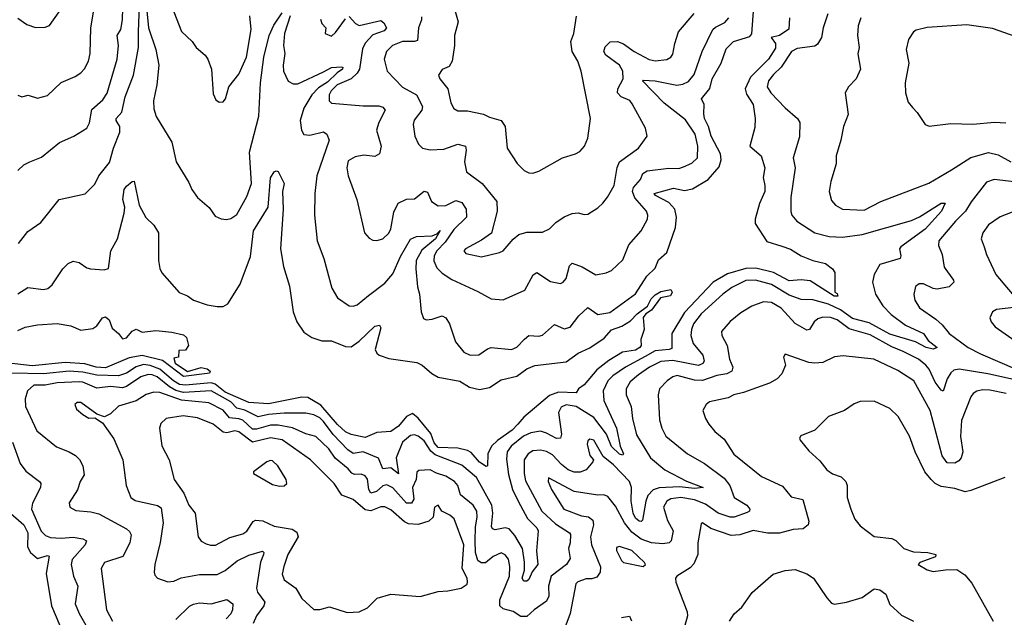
# Model space of a CAD drawing. Extents: x 1443846 to 1577407, y 839182 to 927291.
# Tile 343 of 535: x 1511734 to 1516725, y 879447 to 882475. Entities that reach past the tile are written whole.
import ezdxf

# ---------------------------------------------------------------- set-up
doc = ezdxf.new("R2010")
doc.units = 0

msp = doc.modelspace()

# ---------------------------------------------------------------- linework, layer by layer
at = {"layer": '0CON20XD'}
for points in [[(1513105.2, 882495), (1513076.1, 882405), (1513071.4, 882345), (1513077.9, 882305), (1513069.8, 882245), (1513071.7, 882215), (1513095, 882164.6), (1513120.2, 882150.2), (1513145, 882150.3), (1513275, 882211.2), (1513315, 882232.8), (1513366.1, 882236.1), (1513372.5, 882235), (1513371.4, 882225), (1513343.3, 882206.7), (1513295, 882159.6), (1513249.3, 882130.7), (1513214.6, 882095.4), (1513175, 882026.5), (1513155.4, 881965), (1513162.5, 881915), (1513175, 881894.3), (1513205, 881890.5), (1513275, 881907.8), (1513291.4, 881895), (1513303.1, 881865), (1513241.1, 881685), (1513230.6, 881595), (1513228.9, 881485), (1513241.9, 881355), (1513275.6, 881265), (1513315.8, 881115), (1513345, 881066.2), (1513405, 881026.2), (1513425, 881024), (1513445, 881030), (1513501.9, 881078.1), (1513585, 881140.9), (1513625, 881187.1), (1513664.4, 881275), (1513715, 881363.5), (1513745, 881376.2), (1513825, 881380), (1513849.4, 881390.6), (1513865, 881406.7), (1513842.7, 881365), (1513772.6, 881307.4), (1513744.8, 881255), (1513742.3, 881212.3), (1513751.1, 881121.1), (1513761.5, 881085), (1513770, 880995), (1513781.2, 880961.2), (1513794.2, 880954.2), (1513825, 880958.1), (1513875, 880975.5), (1513894, 880965), (1513913.3, 880935), (1513943, 880843), (1513985, 880790), (1514017.5, 880775), (1514062.2, 880777.8), (1514105, 880807.8), (1514125, 880814.5), (1514226.6, 880803.4), (1514255, 880816.5), (1514293.1, 880856.9), (1514315, 880875.5), (1514365, 880872.2), (1514385, 880876.9), (1514445, 880931.4), (1514495, 880909.5), (1514525, 880917.3), (1514568.2, 880975), (1514615, 881016.9), (1514665, 880982.3), (1514725, 880991.8), (1514855, 881086.8), (1514913.7, 881176.3), (1514955, 881215.6), (1514972.1, 881257.9), (1515015.5, 881295), (1515057.8, 881422.2), (1515063.2, 881475), (1515055, 881516.1), (1515025, 881548.5), (1514956.7, 881585), (1514950, 881595), (1515049, 881621), (1515105, 881610.7), (1515145, 881617.8), (1515223.8, 881665), (1515279.8, 881730.2), (1515290.9, 881765), (1515287.1, 881795), (1515239.2, 881885), (1515226.6, 881935), (1515206.1, 881975), (1515201.4, 881998.6), (1515204.7, 882045), (1515190, 882075), (1515233.2, 882126.8), (1515244.3, 882175), (1515289.4, 882255), (1515315, 882328.1), (1515352.2, 882365), (1515435, 882390.7), (1515445, 882404), (1515464.8, 882654.8)], [(1511725, 882093.8), (1511745, 882084), (1511776.4, 882093.6), (1511825, 882077.5), (1511875, 882092), (1511945, 882157.5), (1512015, 882186.9), (1512045, 882205.7), (1512063.1, 882226.9), (1512082.5, 882265), (1512091.2, 882305), (1512094.6, 882435), (1512126.2, 882625)], [(1511725, 881712), (1511755, 881740.8), (1511785.6, 881754.4), (1511845, 881779.4), (1511936.4, 881853.6), (1512008.8, 881885), (1512074.4, 881925.6), (1512087.3, 881952.7), (1512100.4, 882019.6), (1512155, 882068.9), (1512177.2, 882102.8), (1512228.9, 882275), (1512235.8, 882345), (1512227.6, 882395), (1512246.6, 882425), (1512255.2, 882475), (1512257.7, 882535)], [(1511728.3, 881341.7), (1511775, 881401.4), (1511842.2, 881447.8), (1511934.2, 881565), (1512066.8, 881593.2), (1512115, 881642), (1512135.5, 881685), (1512188.9, 881751.1), (1512210, 881825), (1512242.5, 881905), (1512241.4, 881935), (1512222.5, 881965), (1512222.9, 881975), (1512252.4, 882007.6), (1512268.4, 882085), (1512311.6, 882195), (1512337.1, 882335), (1512335.8, 882415), (1512342.3, 882545)], [(1512374.6, 882555), (1512387, 882435), (1512423.8, 882325), (1512439.7, 882245), (1512430, 882145), (1512412.1, 882065), (1512415, 882023.3), (1512426.4, 881985), (1512505.7, 881855), (1512527.5, 881755), (1512591.2, 881651.2), (1512606.2, 881615), (1512636.2, 881575), (1512694.4, 881524.4), (1512725, 881480), (1512755, 881466.2), (1512782.7, 881462.7), (1512805, 881467.5), (1512835, 881488), (1512885, 881580), (1512910, 881645), (1512899.2, 881805), (1512946.3, 881986.3), (1512955.7, 882155), (1512971.5, 882285), (1512998.5, 882395), (1513021.9, 882448.1), (1513065, 882510)], [(1512503.3, 882545), (1512555, 882416.2), (1512609.2, 882365), (1512628, 882335), (1512674, 882295), (1512688, 882275), (1512706, 882225), (1512715, 882100), (1512729.3, 882069.3), (1512745, 882057.5), (1512765, 882060), (1512776.7, 882075), (1512794.3, 882135.7), (1512845, 882198.8), (1512884.6, 882285), (1512907.6, 882425), (1512900.5, 882495)], [(1513929.5, 882559.5), (1513957.1, 882465), (1513938.9, 882395), (1513938.5, 882345), (1513926.9, 882265), (1513912.1, 882237.9), (1513875, 882223.8), (1513856.7, 882195), (1513864, 882175), (1513904.6, 882124.6), (1513920, 882055), (1513934.4, 882025), (1513955, 882014.4), (1514005, 882014.4), (1514085, 881997.5), (1514115, 881982.2), (1514175.4, 881965.4), (1514195.5, 881935), (1514204.5, 881824.5), (1514256.8, 881746.8), (1514292.1, 881712.1), (1514315, 881700), (1514335, 881698), (1514365, 881707.5), (1514485, 881775.8), (1514552.5, 881795), (1514573.2, 881806.8), (1514597.5, 881835), (1514614.2, 881875), (1514627.1, 881975), (1514580.8, 882215), (1514564.3, 882265), (1514534.6, 882315), (1514527.3, 882365), (1514543.6, 882405), (1514556.9, 882493.1)], [(1511725, 882482.9), (1511771.1, 882451.1), (1511815, 882435.8), (1511862.9, 882437.1), (1511885, 882446), (1511934.5, 882515)], [(1513258.8, 882478.8), (1513266.4, 882456.4), (1513286.4, 882433.6), (1513282.5, 882405), (1513315, 882392), (1513335, 882410), (1513385, 882480)], [(1513405, 882492.5), (1513435.7, 882455.7), (1513455, 882445.3), (1513565, 882470.8), (1513580, 882460), (1513593.2, 882435), (1513581.4, 882418.6), (1513525, 882399.6), (1513485, 882356.7), (1513472.6, 882327.4), (1513456, 882225), (1513445, 882204.1), (1513413.7, 882176.3), (1513342.9, 882145), (1513313.1, 882115), (1513302.4, 882095), (1513303.1, 882065), (1513315, 882052.7), (1513475, 882038.5), (1513555, 882038.5), (1513575, 882032.9), (1513586.6, 882016.6), (1513554.5, 881955), (1513543.3, 881915), (1513566.2, 881835), (1513558.9, 881795), (1513535, 881782.9), (1513478.5, 881788.5), (1513435, 881780.3), (1513399.9, 881760.1), (1513392.5, 881725), (1513399.3, 881685), (1513442.5, 881565), (1513482.9, 881395), (1513505, 881368), (1513525, 881357.5), (1513545, 881355.7), (1513575, 881364.4), (1513605, 881393.1), (1513615.3, 881415), (1513630.6, 881499.4), (1513653.5, 881546.5), (1513695, 881565.5), (1513735, 881568.5), (1513785, 881606.4), (1513802, 881602), (1513822.4, 881555), (1513855, 881531.4), (1513895, 881534.3), (1513945, 881560), (1513975, 881548.5), (1513997.5, 881515), (1513999.5, 881475), (1513935, 881411.8), (1513891.1, 881348.9), (1513848, 881305), (1513835, 881279.2), (1513833.6, 881253.6), (1513848.2, 881218.2), (1513875, 881190.4), (1513925, 881158.8), (1514057.4, 881097.4), (1514125, 881060.5), (1514185, 881055.6), (1514294.6, 881105.4), (1514336.6, 881183.4), (1514355, 881193.6), (1514425, 881149.5), (1514475, 881138.1), (1514489.2, 881145), (1514505, 881164.2), (1514521.5, 881228.5), (1514535, 881241.1), (1514585, 881223.1), (1514655, 881183.1), (1514707.9, 881192.1), (1514735, 881204.2), (1514791.7, 881258.3), (1514821.9, 881335), (1514884.4, 881405), (1514916.9, 881465), (1514918.9, 881485), (1514912.2, 881505), (1514852.8, 881572.8), (1514841.2, 881605), (1514845.2, 881625), (1514881.9, 881665), (1514893.1, 881696.9), (1514915, 881709.4), (1515025, 881723.2), (1515075, 881721.2), (1515099.1, 881729.1), (1515141.3, 881748.7), (1515169.5, 881775), (1515172.3, 881835), (1515157.7, 881895), (1515108.8, 881968.8), (1515001.8, 882051.8), (1514890.8, 882165), (1514895, 882169.2), (1514955, 882166.5), (1515065, 882142.9), (1515095, 882148.7), (1515125, 882162.9), (1515152.7, 882197.3), (1515193.1, 882315), (1515247.8, 882425), (1515261.6, 882438.4), (1515308.7, 882461.3), (1515329.2, 882485)], [(1513770.7, 882490.7), (1513771.1, 882475), (1513755.4, 882435), (1513750, 882370), (1513735.3, 882364.7), (1513675, 882365.7), (1513624.4, 882345), (1513593.5, 882315), (1513582.2, 882275), (1513596.9, 882215), (1513674.2, 882134.2), (1513745, 882094.6), (1513776.1, 882035), (1513773.3, 882016.7), (1513734.3, 881965.7), (1513728.8, 881945), (1513736.5, 881885), (1513755.4, 881845.4), (1513776.7, 881825), (1513815, 881815.6), (1513885, 881818.8), (1513955, 881844.6), (1513994, 881835), (1513998.2, 881815), (1513989.2, 881755), (1514000, 881705), (1514077.8, 881645), (1514152.7, 881555), (1514155.4, 881505), (1514125.5, 881394.5), (1514075, 881357.5), (1513994, 881315), (1513985.8, 881305), (1513995, 881290), (1514075, 881274.5), (1514166.7, 881295), (1514185.8, 881305), (1514236.4, 881363.6), (1514265, 881387.5), (1514305, 881398.1), (1514385, 881398), (1514420, 881415), (1514452.5, 881447.5), (1514495, 881477.1), (1514534, 881494), (1514565, 881497.5), (1514595, 881487.5), (1514615, 881490.8), (1514665, 881522), (1514690, 881545), (1514714.5, 881575.5), (1514748.2, 881635), (1514763.7, 881726.3), (1514774.8, 881755.2), (1514870.8, 881825), (1514914.2, 881885.8), (1514906.3, 881926.3), (1514839.5, 882049.5), (1514826.3, 882066.3), (1514783.6, 882085), (1514764.8, 882104.8), (1514765.9, 882125), (1514792.8, 882175), (1514791.1, 882215), (1514774.1, 882245), (1514705.4, 882295), (1514695.5, 882315), (1514701.7, 882338.3), (1514726.8, 882363.2), (1514765, 882365.3), (1514795, 882353.6), (1514848.8, 882315), (1514925, 882273.1), (1514955, 882266.2), (1515015, 882274.5), (1515034.2, 882285), (1515045, 882301.2), (1515054.6, 882355), (1515074.3, 882414.3), (1515153.4, 882506.6)], [(1515637.1, 882485), (1515632.6, 882427.4), (1515585.7, 882395), (1515543.8, 882385), (1515565.4, 882355), (1515565, 882330.8), (1515530, 882275), (1515438.4, 882185), (1515411.2, 882125), (1515418.1, 882098.1), (1515453.1, 882045), (1515462.5, 881975), (1515460.7, 881929.3), (1515434.6, 881835), (1515493.6, 881785), (1515511.9, 881725), (1515502.7, 881675), (1515511.8, 881635), (1515510.8, 881605), (1515485.2, 881544.8), (1515463.2, 881465), (1515462.6, 881442.6), (1515521.7, 881351.7), (1515597.7, 881327.7), (1515641.8, 881311.8), (1515695, 881278.9), (1515755, 881254.6), (1515819.4, 881239.4), (1515855, 881213.8), (1515865.8, 881195), (1515866.7, 881095), (1515877.5, 881087.5), (1515880.8, 881075), (1515862.2, 881075), (1515741.9, 881151.9), (1515695, 881157.8), (1515635, 881151.7), (1515555, 881194.5), (1515465, 881215.9), (1515415, 881215.3), (1515321.7, 881188.3), (1515250.2, 881145), (1515105, 880991), (1515040.5, 880885), (1515040.2, 880809.8), (1515026.6, 880803.4), (1514955, 880797.7), (1514905, 880769.4), (1514804.7, 880715), (1514740.1, 880669.9), (1514715, 880644.7), (1514691.9, 880595), (1514695, 880546), (1514759.3, 880405), (1514777.6, 880315), (1514794.3, 880275), (1514791.7, 880268.3), (1514775, 880274.1), (1514735, 880312.5), (1514708.4, 880375), (1514645, 880459.8), (1514555, 880515.1), (1514505, 880523.8), (1514478.7, 880511.3), (1514466.2, 880485), (1514480, 880375), (1514475.4, 880354.6), (1514455, 880354), (1514405, 880380.8), (1514375, 880389.5), (1514325, 880382.5), (1514288, 880365), (1514226.2, 880315), (1514205.2, 880285), (1514201.7, 880248.3), (1514211.4, 880171.4)], [(1515830.8, 882505), (1515806.7, 882435), (1515797.9, 882385), (1515779.2, 882350.8), (1515765, 882341.1), (1515675, 882328.9), (1515647.4, 882315), (1515595, 882235.4), (1515555, 882198.5), (1515529.6, 882165), (1515523.8, 882135), (1515541.8, 882105), (1515615, 882028.6), (1515677.5, 881975), (1515688.1, 881955), (1515688, 881882), (1515654.6, 881775), (1515664.5, 881724.5), (1515643.3, 881575), (1515642.9, 881502.9), (1515647.5, 881485), (1515674.2, 881455), (1515765, 881395.5), (1515837.4, 881377.4), (1515905, 881374.2), (1516005, 881387.3), (1516255, 881457.8), (1516295, 881476.7), (1516405, 881545.9), (1516425, 881545.8), (1516406.5, 881505), (1516325, 881414.8), (1516200, 881325), (1516194.6, 881315), (1516200.9, 881279.1), (1516197.5, 881265), (1516095, 881234.4), (1516065.6, 881185), (1516056.7, 881145), (1516072.7, 881085), (1516108.8, 881025), (1516151, 880981), (1516225, 880927.7), (1516316, 880886), (1516340, 880850), (1516385.6, 880815), (1516364.6, 880805.4), (1516329.6, 880815), (1516275, 880843.3), (1516145, 880881.2), (1516039.7, 880939.7), (1515955, 880961.2), (1515895, 881005.4), (1515835, 881034.3), (1515755, 881056.5), (1515695, 881057.3), (1515635, 881080.2), (1515545, 881133.9), (1515464, 881156), (1515415, 881153.8), (1515345, 881118.2), (1515297.7, 881085), (1515189.3, 880985)], [(1515998.9, 882485), (1515984.5, 882445), (1515980.4, 882395), (1515990.4, 882335), (1515982.8, 882302.8), (1515996.7, 882225), (1515974.4, 882175), (1515935.5, 882134.5), (1515918, 882105), (1515934, 881995), (1515909.4, 881935), (1515896.5, 881865), (1515872.9, 881785), (1515872.9, 881745), (1515846.5, 881655), (1515837.8, 881605), (1515849.8, 881559.8), (1515870, 881535), (1515905, 881515.5), (1516015, 881510.9), (1516098.8, 881555), (1516343.1, 881646.9), (1516458.1, 881715), (1516555, 881776.6), (1516645, 881803.2), (1516695, 881790), (1516758, 881755)], [(1516785, 882387.9), (1516665, 882431.6), (1516535, 882450), (1516335, 882436.2), (1516278, 882422), (1516265, 882413.8), (1516240, 882375), (1516228.1, 882325), (1516241.4, 882255), (1516222.9, 882155), (1516224.2, 882105), (1516238.3, 882058.3), (1516259.7, 882029.7), (1516284, 882005), (1516324.3, 881944.3), (1516345, 881936.2), (1516455, 881949.2), (1516565, 881946.7), (1516675, 881955.6), (1516732.6, 881952.6)], [(1511725, 881085.6), (1511775, 881118.1), (1511855, 881108.6), (1511877.4, 881112.6), (1511898.9, 881131.1), (1511953.3, 881213.3), (1511979.4, 881240.6), (1512005, 881251.5), (1512035, 881244.6), (1512075, 881217.8), (1512092.8, 881212.8), (1512162.7, 881207.3), (1512183.8, 881215), (1512195.5, 881305), (1512230, 881365), (1512263.3, 881495), (1512266.5, 881525), (1512256.9, 881565), (1512263.5, 881615), (1512275, 881632.5), (1512305, 881656.2), (1512315, 881656.7), (1512340.5, 881535), (1512372.9, 881472.9), (1512414.2, 881435), (1512437.1, 881395), (1512437.9, 881255), (1512444.5, 881215), (1512455, 881192.5), (1512542.2, 881092.2), (1512585, 881076.7), (1512615, 881054.4), (1512685, 881030.9), (1512735, 881022.7), (1512765, 881021.5), (1512789.2, 881035), (1512852.5, 881135), (1512903.5, 881275), (1512919.5, 881405), (1512994, 881525), (1513005.4, 881674.6), (1513025, 881703.8), (1513035, 881710), (1513045, 881706.2), (1513075.5, 881645), (1513065.8, 881604.2), (1513069.7, 881515), (1513055.9, 881315), (1513070.7, 881225), (1513101.5, 881125), (1513120.8, 880995), (1513139.6, 880945), (1513175, 880892.5), (1513215, 880864.5), (1513265, 880848.8), (1513315, 880847.6), (1513385, 880818.6), (1513415, 880817.1), (1513455, 880845.9), (1513535, 880921.8), (1513557.8, 880927.8), (1513564.2, 880914.2), (1513536.4, 880805), (1513544.4, 880785), (1513555.8, 880775), (1513605, 880758.9), (1513747.9, 880737.9), (1513775, 880725.5), (1513823.3, 880683.3), (1513855, 880664.6), (1513965, 880643.9), (1514015, 880613.8), (1514065, 880601.1), (1514115, 880610.8), (1514175, 880650.4), (1514255, 880669.7), (1514305, 880706.9), (1514345, 880723.3), (1514505, 880740.9), (1514565, 880786.2), (1514625, 880813.3), (1514697.8, 880862.2), (1514735, 880904.4), (1514787, 880923), (1514830.6, 880949.4), (1514864.7, 880985), (1514916.8, 881023.2), (1514935, 881061.5), (1514955, 881081.1), (1514985, 881097.5), (1515035, 881108), (1515041.4, 881095), (1515033.6, 881076.4), (1514983.3, 881066.7), (1514936.2, 881003.8), (1514908, 880985), (1514895, 880966.7), (1514900, 880905), (1514883.3, 880855), (1514885.4, 880825), (1514877.5, 880815), (1514855, 880801.4), (1514789.2, 880790.8), (1514721.1, 880748.9), (1514659.5, 880700.5), (1514595.3, 880625), (1514566.9, 880605), (1514555.7, 880584.3), (1514465, 880588.6), (1514419.6, 880570.4), (1514289, 880461), (1514259.2, 880425), (1514231.1, 880395), (1514156.6, 880343.4), (1514126.4, 880315), (1514107.5, 880275), (1514105.7, 880214.3), (1514098.6, 880211.4), (1514065, 880233.3), (1514022.4, 880282.4), (1514005, 880293), (1513955, 880304.8), (1513855, 880307.8), (1513835, 880331.1), (1513818, 880378), (1513755, 880457), (1513725, 880479.5), (1513695, 880465.3), (1513655, 880415.3), (1513615, 880388.2), (1513545, 880384.4), (1513485, 880358.8), (1513415, 880372.6), (1513385, 880387.6), (1513345, 880423.3), (1513261.5, 880521.5), (1513195, 880560.3), (1513165, 880562.1), (1512995, 880528.9), (1512895, 880536), (1512775, 880588.6), (1512725, 880627.9), (1512705, 880635.3), (1512575, 880623.7), (1512545, 880627.4), (1512514.7, 880644.7), (1512445, 880704.1), (1512395, 880723.1), (1512362.6, 880727.4), (1512325, 880716.5), (1512275.8, 880684.2), (1512235, 880670.3), (1512125, 880674), (1512055, 880688.8), (1511984.9, 880695.1), (1511855, 880681.6), (1511694.5, 880685)], [(1516775, 881653.6), (1516674, 881666), (1516635, 881652.3), (1516557.3, 881552.7), (1516528.7, 881505), (1516477.2, 881455), (1516393.8, 881355), (1516391.7, 881331.7), (1516410.9, 881285), (1516421.3, 881221.3), (1516468, 881155), (1516468.8, 881145), (1516445, 881122.5), (1516385, 881109.2), (1516365, 881112.5), (1516315, 881136.2), (1516293.5, 881136.5), (1516275, 881123.3), (1516266.6, 881083.4), (1516272.2, 881055), (1516294.7, 881014.7), (1516377.7, 880957.7), (1516409.7, 880929.7), (1516445, 880885.4), (1516542.3, 880815), (1516605, 880781.4), (1516874.4, 880665)], [(1516765, 881500.9), (1516704.1, 881475.9), (1516644.7, 881435.3), (1516616.9, 881395), (1516608.6, 881365), (1516623.1, 881325), (1516634.4, 881285), (1516682.5, 881185), (1516791.4, 881055)], [(1516771.9, 880651.9), (1516641.5, 880681.5), (1516495.7, 880704.3), (1516470.3, 880699.7), (1516453.9, 880686.1), (1516436.2, 880655), (1516415, 880593.8), (1516405, 880597.5), (1516375, 880638.9), (1516344.1, 880704.1), (1516327.5, 880725), (1516291.2, 880755), (1516213.2, 880793.2), (1516155, 880817.2), (1516045, 880878), (1515939.2, 880909.2), (1515877.5, 880955), (1515845, 880966.4), (1515805, 880968.3), (1515780.2, 880959.8), (1515760.8, 880945), (1515738.5, 880905), (1515725, 880902), (1515665, 880935.4), (1515595, 881013.8), (1515545, 881041.8), (1515505, 881045.5), (1515445, 881023.3), (1515389.6, 880990.4), (1515335, 880945.7), (1515292.5, 880895), (1515292.9, 880875), (1515320.5, 880825), (1515331.5, 880755), (1515349.1, 880715), (1515343.6, 880695), (1515319.1, 880680.9), (1515268.4, 880671.6), (1515195, 880647.7), (1515155, 880649.3), (1515067.3, 880672.7), (1515045, 880666.1), (1515016.9, 880645), (1514976.9, 880605), (1514970, 880575), (1514977.4, 880447.4), (1514989.1, 880405), (1515009.1, 880365), (1515120, 880275), (1515206.1, 880226.1), (1515305, 880152.5), (1515334.7, 880115), (1515356.7, 880055), (1515420.8, 880015), (1515435.6, 879994.4), (1515434.2, 879985), (1515422.3, 879977.7), (1515355.2, 879954.8), (1515335, 879954), (1515275, 879974.5), (1515210.5, 880020.5), (1515155, 880042.2), (1515085.8, 880054.2), (1515035, 880048.1), (1515014.6, 880035), (1514997.9, 880005), (1515017.7, 879937.7), (1515047.5, 879885), (1515036.7, 879835), (1515025.7, 879824.3), (1514995, 879819.8), (1514937.1, 879825), (1514885, 879843.5), (1514837.9, 879877.9), (1514799.4, 879925), (1514755, 880010), (1514715, 880059.4), (1514695, 880067.5), (1514665, 880065.6), (1514545, 880084.7), (1514415, 880153.3), (1514413.3, 880135), (1514429.5, 880095), (1514492.1, 879995), (1514581.9, 879961.9), (1514616.9, 879956.9), (1514639, 879939), (1514643, 879915), (1514628.3, 879855), (1514632.4, 879815), (1514677.7, 879702.3), (1514676.4, 879675), (1514659.8, 879650.2), (1514635, 879641.2), (1514605, 879641.8), (1514563.6, 879626.4), (1514554, 879616), (1514524.5, 879465.5), (1514503.3, 879406.7)], [(1515189.3, 880985), (1515150.2, 880935), (1515139.2, 880905), (1515136.9, 880875), (1515148.2, 880835), (1515197.3, 880775), (1515203.3, 880745), (1515197.2, 880732.8), (1515175, 880723.3), (1515045, 880748.6), (1514985, 880744.1), (1514927.3, 880715), (1514871.1, 880675), (1514829, 880641), (1514808, 880605), (1514808.7, 880575), (1514833.5, 880515), (1514840.3, 880455), (1514861.4, 880371.4), (1514931.8, 880255), (1515005, 880194.6), (1515115, 880136.1), (1515198.8, 880105), (1515155, 880100.5), (1515078.8, 880108.8), (1514976.2, 880103.8), (1514945, 880093), (1514919, 880065), (1514907.6, 880035), (1514890.9, 879939.1), (1514885, 879932.7), (1514875, 879934.1), (1514855, 879950), (1514843.3, 879975), (1514834.4, 880035), (1514835.6, 880105), (1514825.2, 880135), (1514745, 880219.4), (1514691.7, 880261.7), (1514643.8, 880345), (1514625, 880350), (1514615, 880341.2), (1514610, 880325), (1514625, 880267.5), (1514642.5, 880245), (1514640, 880235), (1514606.5, 880195), (1514575, 880182.5), (1514545, 880182.4), (1514514.9, 880194.9), (1514480.9, 880220.9), (1514435, 880269.8), (1514405, 880286.6), (1514375, 880294.8), (1514335, 880291.2), (1514311.2, 880275), (1514291.6, 880245), (1514291.3, 880175), (1514298.7, 880138.7), (1514381.1, 879985), (1514451, 879921), (1514521.8, 879875), (1514526.3, 879866.3), (1514524.6, 879825), (1514516.2, 879795), (1514524.6, 879745), (1514505.4, 879715), (1514428.3, 879655), (1514414, 879605), (1514416.4, 879555), (1514405, 879529.6), (1514342.1, 879485), (1514305, 879450.5), (1514275, 879450.8), (1514236.3, 879476.3), (1514185, 879490.5), (1514167.8, 879505), (1514167.6, 879535), (1514217.5, 879655), (1514219.1, 879705), (1514211.4, 879741.4), (1514195, 879764.4), (1514175, 879773.5), (1514135, 879755.3), (1514095, 879722.5), (1514073.7, 879723.7), (1514057, 879735), (1514045.1, 879775), (1514043, 879835), (1514045.2, 879905), (1514053.8, 879955), (1514051.2, 879985), (1514033.8, 880015), (1513968.4, 880068.4), (1513955.7, 880115), (1513938.4, 880135), (1513895, 880163), (1513846.7, 880176.7), (1513815, 880194.7), (1513758.3, 880191.7), (1513747.6, 880182.4), (1513743.5, 880145), (1513724.9, 880105), (1513732, 880045), (1513720, 880025), (1513695, 880025.3), (1513625, 880103.1), (1513595, 880117.8), (1513575, 880114.1), (1513542.4, 880085), (1513515, 880075.9), (1513503.8, 880095), (1513496.9, 880146.9), (1513485, 880164.6), (1513465, 880173.2), (1513431.2, 880171.2), (1513417.7, 880177.7), (1513399.7, 880199.7), (1513334, 880254), (1513301.6, 880301.6), (1513235, 880362.8), (1513185, 880376.4), (1513117.5, 880407.5), (1513045, 880419.9), (1513005, 880421.1), (1512935, 880401), (1512915, 880401), (1512865, 880446.2), (1512845, 880453.5), (1512797.2, 880457.2), (1512765, 880496.1), (1512693.2, 880533.2), (1512555, 880547.3), (1512445, 880585.7), (1512415, 880588.1), (1512375, 880576.4), (1512325.2, 880544.8), (1512235, 880517.5), (1512195, 880478.6), (1512165, 880463.3), (1512126, 880476), (1512045, 880535.6), (1512025, 880535.6), (1512014.2, 880525), (1512022.1, 880502.1), (1512054.5, 880474.5), (1512085, 880456.7), (1512115, 880457.5), (1512153.3, 880433.3), (1512211.7, 880351.7), (1512256.7, 880245), (1512274.5, 880114.5), (1512297.1, 880055), (1512319.1, 880039.1), (1512433.6, 880013.6), (1512452.1, 880002.1), (1512461.8, 879925), (1512445.6, 879825.6), (1512419.4, 879715), (1512416, 879675), (1512420, 879660), (1512433.3, 879645), (1512485, 879627.1), (1512515, 879630), (1512553.1, 879646.9), (1512645, 879663.8), (1512735, 879663.9), (1512775, 879684), (1512837.3, 879732.7), (1512895, 879761.4), (1512965, 879782.9), (1512971.9, 879775), (1512970.9, 879765), (1512954.1, 879725.9), (1512934.7, 879595), (1512939.6, 879575), (1512976.9, 879523.1), (1512971.1, 879505), (1512934.5, 879455), (1512918.1, 879415)], [(1516773.6, 881016.4), (1516685, 881006.7), (1516666, 880995), (1516652, 880965), (1516658, 880945), (1516679.3, 880919.3), (1516870.8, 880785)], [(1511725, 880900.7), (1511762.8, 880917.2), (1511825, 880929.4), (1511925, 880935.6), (1511993.8, 880923.8), (1512045, 880902), (1512105, 880910.8), (1512125, 880923.8), (1512154.2, 880965), (1512169.7, 880969.7), (1512187.5, 880955), (1512202.9, 880912.9), (1512235.9, 880885.9), (1512255, 880857.5), (1512275, 880862.5), (1512305, 880896.7), (1512325, 880907.5), (1512355, 880891.2), (1512425, 880900.8), (1512505, 880892.5), (1512565, 880878.8), (1512580, 880865), (1512590, 880825), (1512575, 880800), (1512541.7, 880798.3), (1512540, 880765), (1512515, 880760), (1512522, 880735), (1512585, 880692.9), (1512655, 880712.2), (1512685, 880706.9), (1512700, 880695), (1512696, 880685), (1512685, 880682.5), (1512565, 880666.9), (1512457.7, 880747.7), (1512355, 880774), (1512288.6, 880761.4), (1512169, 880711), (1512121.4, 880715), (1512065, 880731.8), (1511965, 880738.4), (1511797.9, 880722.1), (1511665, 880737.1)], [(1516735, 880581.4), (1516652.1, 880597.9), (1516615, 880600), (1516586.9, 880593.1), (1516568.3, 880581.7), (1516555, 880564), (1516508.5, 880445), (1516502.6, 880362.6), (1516514.4, 880285), (1516506.7, 880255), (1516495, 880240), (1516475, 880228.9), (1516435, 880230), (1516410, 880265), (1516349.3, 880495), (1516266.2, 880645), (1516185, 880697.7), (1516064.2, 880755.8), (1515908.3, 880771.7), (1515865, 880766.9), (1515805, 880738.2), (1515765, 880734.4), (1515735, 880738.9), (1515615, 880780), (1515606, 880765), (1515616, 880725), (1515598.3, 880681.7), (1515573.8, 880656.2), (1515535, 880633.5), (1515403.9, 880586.1), (1515355, 880574.3), (1515325, 880559.5), (1515231.4, 880538.6), (1515214, 880525), (1515198, 880495), (1515210, 880455), (1515227.5, 880425), (1515257.8, 880387.8), (1515305, 880349.2), (1515355, 880274.4), (1515495, 880161.4), (1515601.7, 880111.7), (1515645, 880056.9), (1515704.4, 880044.4), (1515734.5, 879935), (1515731.1, 879915), (1515705.8, 879895), (1515655, 879892), (1515585, 879872.8), (1515525, 879874.2), (1515453.1, 879886.9), (1515385, 879865.5), (1515341.4, 879861.4), (1515237.1, 879897.1), (1515195, 879926), (1515188.8, 879921.2), (1515172.2, 879825), (1515171.8, 879765), (1515152.3, 879717.7), (1515133, 879697), (1515065, 879656), (1515058, 879645), (1515060, 879625), (1515117.5, 879475), (1515118.8, 879455), (1515097.1, 879375)], [(1514211.4, 880171.4), (1514231.9, 880095), (1514260.5, 880035), (1514308.5, 879948.5), (1514355, 879900.8), (1514362.5, 879885), (1514353.9, 879783.9), (1514361.2, 879715), (1514332.3, 879677.7), (1514315, 879638.5), (1514305, 879629.5), (1514289.6, 879629.6), (1514281.9, 879645), (1514293.6, 879686.4), (1514293.9, 879726.1), (1514283.8, 879795), (1514245, 879862.4), (1514215, 879895.3), (1514195, 879901.2), (1514145, 879890), (1514131.4, 879895), (1514126.4, 879906.4), (1514133.1, 879975), (1514127.9, 880015), (1514050.2, 880155), (1513975, 880217.4), (1513839.6, 880269.6), (1513819.1, 880289.1), (1513785, 880341), (1513755, 880364.8), (1513735, 880371.9), (1513715, 880369.2), (1513675.2, 880335), (1513642.3, 880255), (1513655, 880173.3), (1513615, 880204.4), (1513575, 880200), (1513553.5, 880253.5), (1513475, 880285.9), (1513425, 880277.8), (1513397.1, 880295), (1513322.8, 880372.8), (1513275, 880439.6), (1513255, 880458), (1513225, 880473.3), (1513185, 880481.4), (1513075, 880482.3), (1512995.2, 880475.2), (1512943.2, 880463.2), (1512875, 880496.3), (1512835, 880507.4), (1512805, 880538.4), (1512705, 880594.1), (1512565, 880586.5), (1512525.9, 880595.9), (1512493.5, 880615), (1512431.2, 880665), (1512405, 880676), (1512385, 880677), (1512348.9, 880665), (1512275, 880616.5), (1512255, 880610.4), (1512195, 880616.2), (1512125, 880609), (1512055, 880638.4), (1512035, 880641.1), (1511925, 880634.8), (1511864.2, 880624.2), (1511806.1, 880623.9), (1511773.5, 880595), (1511762.1, 880555), (1511763.8, 880515), (1511821.8, 880391.8), (1511920.7, 880310.7), (1511985, 880286.4), (1512016.4, 880266.4), (1512036.6, 880246.6), (1512054.5, 880215), (1512060.9, 880169.1), (1512041.1, 880135), (1512026.9, 880093.1), (1511985, 880026.7), (1511988, 880005), (1512018, 879988), (1512095, 879982.1), (1512135, 879972.1), (1512275.7, 879895), (1512291.6, 879881.6), (1512298.5, 879865), (1512292.7, 879825), (1512257.1, 879755), (1512165, 879725.4), (1512146.5, 879695), (1512173.5, 879485), (1512205, 879426.7)], [(1516187.1, 880465), (1516145, 880505.7), (1516065, 880542), (1515995, 880540.8), (1515965, 880528.6), (1515915, 880495.8), (1515835, 880463.8), (1515764.1, 880395.9), (1515693.6, 880366.4), (1515687.5, 880355), (1515690, 880345), (1515735, 880291.2), (1515790.6, 880240.6), (1515825.8, 880195), (1515855, 880174.5), (1515898.1, 880158.1), (1515921.5, 880135), (1515928.8, 880115), (1515929.4, 880055), (1515948, 879995), (1515968, 879945), (1515995, 879911.2), (1516066.1, 879856.1), (1516155, 879845.8), (1516175.7, 879835.7), (1516216.7, 879795), (1516265, 879779.1), (1516337.5, 879775), (1516377.5, 879765), (1516376.2, 879753.8), (1516296.7, 879725), (1516288.8, 879715), (1516335, 879688), (1516365, 879680), (1516427.5, 879687.5), (1516485, 879690), (1516525, 879661.9), (1516560.5, 879620.5), (1516668.3, 879428.3)], [(1513395, 879471.1), (1513455, 879474.6), (1513496.5, 879495), (1513546.6, 879543.4), (1513615, 879563.8), (1513765, 879551.8), (1513855, 879578.1), (1513905, 879580.8), (1513972.5, 879595), (1514002.5, 879615), (1514003.8, 879626.2), (1514002, 879645), (1513977.8, 879695), (1513985.2, 879815), (1513936.1, 879946.1), (1513914.4, 879965), (1513874, 879985), (1513855.8, 880015.8), (1513836.7, 880005), (1513830, 879955), (1513808.5, 879935), (1513755, 879916.9), (1513705, 879921.5), (1513685, 879930.8), (1513615, 879990.9), (1513585, 880007.3), (1513565, 880006.8), (1513515, 879986.1), (1513485, 879991.3), (1513425, 880043.3), (1513366.7, 880066.7), (1513328.2, 880125), (1513208.2, 880245), (1513065, 880347.2), (1513005, 880357.3), (1512915, 880335.2), (1512845, 880387.5), (1512825, 880391.6), (1512785, 880382.1), (1512765.6, 880385.6), (1512715, 880425.9), (1512635, 880458.6), (1512562.3, 880467.7), (1512476.2, 880453.8), (1512450.3, 880429.7), (1512442.5, 880405), (1512455.5, 880315.5), (1512491.4, 880245), (1512517.1, 880145), (1512566.2, 880076.2), (1512591.4, 880015), (1512624.4, 879974.4), (1512638.9, 879855), (1512655, 879833.1), (1512679.1, 879819.1), (1512702.1, 879812.1), (1512727, 879813), (1512799.1, 879850.9), (1512865, 879870.5), (1512885, 879884.4), (1512917.5, 879932.5), (1512930.1, 879939.9), (1512966, 879936), (1513025, 879908.6), (1513115, 879894.1), (1513138.3, 879878.3), (1513145.3, 879855), (1513094.1, 879765), (1513073.3, 879705), (1513065.4, 879665), (1513075, 879637.1), (1513134, 879594), (1513165, 879542), (1513225, 879486.2), (1513255, 879485.8), (1513305, 879500), (1513395, 879471.1)], [(1516728.8, 880155), (1516555, 880088.9), (1516526.3, 880083.7), (1516475, 880099.2), (1516405, 880110.7), (1516375.7, 880125.7), (1516354.8, 880144.8), (1516321.8, 880185), (1516273.3, 880285), (1516244.4, 880365), (1516187.1, 880465)], [(1511697.6, 880335), (1511736.9, 880226.9), (1511765, 880186.9), (1511835, 880135.7), (1511841.4, 880125), (1511838.9, 880105), (1511798.9, 880025), (1511794.1, 879995), (1511842.8, 879882.8), (1511865, 879860.9), (1511890.9, 879850.9), (1511945, 879847.4), (1512005, 879853.2), (1512054.6, 879844.6), (1512072.5, 879835), (1512066.5, 879815), (1512000.8, 879739.2), (1511994.7, 879715), (1512006.8, 879655), (1512028.7, 879605), (1512015.4, 879515), (1512035, 879467.1), (1512076, 879395)], [(1513051.2, 880111.2), (1513075, 880113.8), (1513088.8, 880125), (1513085.8, 880145), (1513042.5, 880215), (1513015, 880239.2), (1513005, 880242), (1512986.7, 880235), (1512920, 880185), (1512920, 880175), (1513015, 880120), (1513051.2, 880111.2)], [(1511676.2, 879985), (1511755, 879915.7), (1511776.1, 879875), (1511774.3, 879805), (1511788.9, 879775), (1511825, 879744.2), (1511875, 879759.7), (1511883.8, 879756.2), (1511868.7, 879668.7), (1511894.8, 879505), (1511937.6, 879405)], [(1514895, 879704.2), (1514905.8, 879714.2), (1514902, 879725), (1514837.9, 879785), (1514775, 879805.4), (1514758.8, 879801.2), (1514759.4, 879785), (1514784.6, 879735), (1514795, 879725.5), (1514895, 879704.2)], [(1515333, 879427), (1515355.8, 879464.2), (1515395, 879498.8), (1515446.6, 879573.4), (1515489.5, 879610.5), (1515553.8, 879666.2), (1515615, 879684.6), (1515665, 879689.2), (1515725, 879667.1), (1515758.8, 879645), (1515825, 879546.2), (1515849.5, 879519.5), (1515864, 879514), (1515925, 879524.3), (1516005, 879547.7), (1516065, 879590.6), (1516095, 879586.9), (1516125.6, 879565), (1516145, 879511.4), (1516205, 879457.5), (1516265, 879428.2)], [(1512525, 879435.3), (1512595, 879503.1), (1512615.7, 879514.3), (1512645, 879520.9), (1512705, 879514.6), (1512785, 879538.1), (1512814.3, 879515), (1512812.9, 879485), (1512803.8, 879465), (1512780.6, 879439.4)], [(1514785, 879445.8), (1514825, 879452.5), (1514835, 879430)]]:
    msp.add_lwpolyline(points, dxfattribs=at)

doc.saveas('drawing.dxf')
